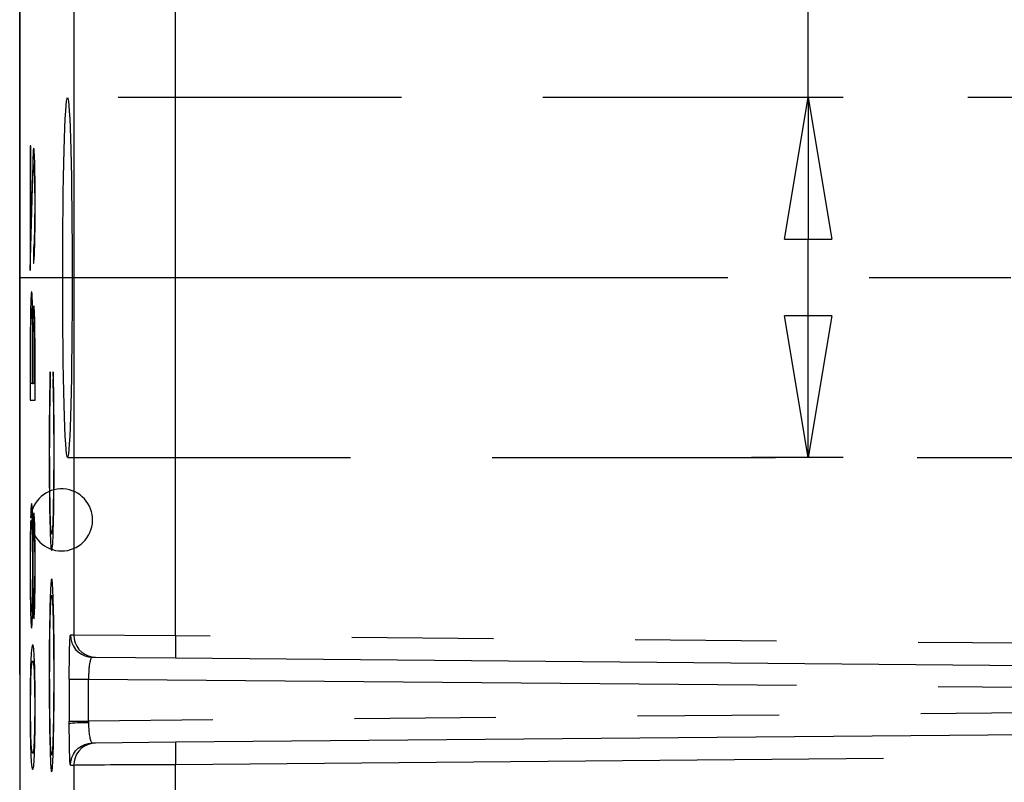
# Model space of a CAD drawing. Extents: x 2651 to 11825, y -3833 to 1075.
# Tile 439 of 656: x 4807 to 4825, y -3075 to -3062. Entities that reach past the tile are written whole.
import ezdxf

# ---------------------------------------------------------------- set-up
doc = ezdxf.new("R2010")
doc.units = 0
doc.header["$LTSCALE"] = 10
for name, pattern in [('CENTER', [2, 1.25, -0.25, 0.25, -0.25]), ('DASHED', [0.75, 0.5, -0.25]), ('PHANTOM', [2.5, 1.25, -0.25, 0.25, -0.25, 0.25, -0.25])]:
    doc.linetypes.add(name, pattern=pattern)
doc.layers.get('0').update_dxf_attribs({"linetype": 'CONTINUOUS'})
doc.layers.get('Defpoints').update_dxf_attribs({"linetype": 'CONTINUOUS'})
for name, color, linetype in [('108', 7, 'CONTINUOUS'), ('CEN', 1, 'CENTER'), ('DIM', 3, 'CONTINUOUS'), ('LAYER_108', 7, 'CONTINUOUS')]:
    doc.layers.add(name, color=color, linetype=linetype)
doc.styles.get("Standard").update_dxf_attribs({"font": 'romans.shx'})
doc.dimstyles.new('1-1', dxfattribs={"dimtxt": 2.5, "dimasz": 2.5, "dimexe": 1, "dimexo": 0.5, "dimtad": 0, "dimrnd": 1.38778e-17, "dimzin": 9, "dimdsep": 46, "dimtxsty": 'Standard', "dimblk": 'CLOSED', "dimcen": 0, "dimclrd": 3, "dimclre": 3, "dimclrt": 3, "dimazin": 2, "dimtfac": 0.75, "dimtofl": 0, "dimtmove": 0, "dimatfit": 3, "dimfxl": 0, "dimtolj": 1, "dimarcsym": 0})

# ---------------------------------------------------------------- blocks, each defined once
blk = doc.blocks.new('_Closed')
at = {"color": 0, "linetype": 'ByBlock', "lineweight": -2}
for p, q in [((-1, 0.1667), (0, 0)), ((-1, 0.1667), (-1, -0.1667)), ((0, 0), (-1, -0.1667)), ((0, 0), (-1, 0))]:
    blk.add_line(p, q, dxfattribs=at)
blk = doc.blocks.new('*D752')
at = {"layer": 'Defpoints', "color": 0}
for p in [(4822.256, -3063.183), (4821.135, -3069.533), (4822.256, -3069.533)]:
    blk.add_point(p, dxfattribs=at)
at = {"layer": 'DIM', "color": 3, "lineweight": -2}
for p, q in [((4821.135, -3063.183), (4821.135, -3048.724)), ((4821.756, -3063.183), (4820.135, -3063.183)), ((4821.135, -3067.033), (4821.135, -3065.683)), ((4821.756, -3069.533), (4820.135, -3069.533))]:
    blk.add_line(p, q, dxfattribs=at)
at = {"layer": 'DIM', "color": 3, "lineweight": -2, "xscale": 2.5, "yscale": 2.5, "zscale": 2.5}
for p, rotation in [((4821.135, -3063.183), 90), ((4821.135, -3069.533), 270)]:
    blk.add_blockref('_Closed', p, dxfattribs=dict(at, rotation=rotation))
at = {"layer": 'DIM', "color": 3, "insert": (4821.135, -3043.159), "char_height": 2.5, "attachment_point": 5, "rotation": 90}
blk.add_mtext('\\A1;%%c6.35', dxfattribs=at)

msp = doc.modelspace()

# ---------------------------------------------------------------- linework, layer by layer
at = {"layer": '108', "color": 6, "linetype": 'DASHED'}
for p, q in [((4836.454, -3063.183), (4808.058, -3063.183)), ((4808.058, -3069.533), (4836.454, -3069.533))]:
    msp.add_line(p, q, dxfattribs=at)
at = {"layer": 'CEN'}
msp.add_line((4807.215, -3066.358), (4876.454, -3066.358), dxfattribs=at)
at = {"layer": 'LAYER_108', "color": 0, "linetype": 'Continuous'}
for p, q in [((4807.215, -3055.01), (4807.215, -3098.381)), ((4807.41, -3064.036), (4807.401, -3064.036)), ((4807.401, -3064.036), (4807.401, -3066.236)), ((4807.41, -3065.543), (4807.41, -3064.036)), ((4807.444, -3064.355), (4807.432, -3064.732)), ((4807.432, -3064.732), (4807.41, -3065.543)), ((4807.401, -3066.236), (4807.436, -3064.98)), ((4807.41, -3065.543), (4807.42, -3065.543)), ((4807.46, -3065.821), (4807.46, -3066.112)), ((4807.446, -3067.145), (4807.441, -3066.85)), ((4807.447, -3067.233), (4807.446, -3067.145)), ((4807.448, -3067.133), (4807.447, -3067.233)), ((4807.41, -3067.815), (4807.412, -3067.216)), ((4807.437, -3067.161), (4807.438, -3067.236)), ((4807.438, -3067.236), (4807.44, -3067.43)), ((4807.44, -3067.43), (4807.441, -3068.036)), ((4807.401, -3067.644), (4807.401, -3068.52)), ((4807.41, -3068.229), (4807.41, -3067.815)), ((4807.477, -3067.835), (4807.477, -3068.229)), ((4807.486, -3068.52), (4807.486, -3067.888)), ((4807.758, -3068.276), (4807.753, -3068.021)), ((4807.806, -3068.021), (4807.801, -3068.276)), ((4807.441, -3068.036), (4807.441, -3068.229)), ((4807.45, -3068.229), (4807.45, -3068.034)), ((4807.441, -3068.229), (4807.41, -3068.229)), ((4807.441, -3068.229), (4807.45, -3068.229)), ((4807.477, -3068.229), (4807.45, -3068.229)), ((4807.477, -3068.229), (4807.486, -3068.229)), ((4807.401, -3068.52), (4807.486, -3068.52)), ((4807.408, -3070.592), (4807.441, -3070.592)), ((4807.446, -3070.828), (4807.439, -3070.526)), ((4807.451, -3070.806), (4807.448, -3070.973)), ((4807.75, -3070.766), (4807.755, -3070.916)), ((4807.407, -3071.448), (4807.411, -3070.955)), ((4807.436, -3070.816), (4807.44, -3070.976)), ((4807.44, -3070.976), (4807.443, -3071.429)), ((4807.448, -3070.973), (4807.446, -3070.828)), ((4807.399, -3071.41), (4807.399, -3071.451)), ((4807.41, -3071.917), (4807.407, -3071.448)), ((4807.443, -3071.429), (4807.44, -3071.905)), ((4807.44, -3071.905), (4807.436, -3072.085)), ((4807.446, -3072.065), (4807.448, -3071.908)), ((4807.448, -3071.908), (4807.452, -3072.113)), ((4807.439, -3072.375), (4807.446, -3072.065)), ((4808.495, -3073.058), (4808.555, -3073.059)), ((4808.555, -3073.059), (4809.967, -3073.071)), ((4807.443, -3073.128), (4807.476, -3073.128)), ((4809.967, -3073.071), (4835.579, -3073.295)), ((4807.399, -3073.915), (4807.399, -3073.955)), ((4835.579, -3074.338), (4809.967, -3074.561)), ((4808.555, -3074.574), (4808.495, -3074.574)), ((4809.967, -3074.561), (4808.555, -3074.574)), ((4807.443, -3074.748), (4807.477, -3074.748)), ((4807.754, -3074.794), (4807.755, -3074.817))]:
    msp.add_line(p, q, dxfattribs=at)
at = {"layer": 'LAYER_108', "color": 253, "linetype": 'PHANTOM'}
for p, q in [((4807.215, -3098.367), (4807.215, -3055.023)), ((4808.17, -3060.78), (4808.17, -3072.67)), ((4809.967, -3072.683), (4809.967, -3060.78)), ((4807.441, -3068.036), (4807.45, -3068.036)), ((4808.17, -3072.67), (4808.11, -3072.67)), ((4809.967, -3072.683), (4808.17, -3072.67)), ((4835.579, -3072.906), (4809.967, -3072.683)), ((4808.09, -3073.446), (4808.09, -3074.186)), ((4808.09, -3073.446), (4808.431, -3073.446)), ((4808.431, -3073.446), (4835.623, -3073.683)), ((4808.431, -3074.186), (4808.431, -3073.446)), ((4835.623, -3073.949), (4808.431, -3074.186)), ((4808.09, -3074.231), (4808.09, -3074.186)), ((4808.09, -3074.186), (4808.431, -3074.186)), ((4808.431, -3074.186), (4808.431, -3074.209)), ((4809.967, -3074.95), (4835.579, -3074.726)), ((4808.11, -3074.963), (4808.17, -3074.962)), ((4808.17, -3074.962), (4808.17, -3086.639)), ((4809.967, -3086.639), (4809.967, -3074.95))]:
    msp.add_line(p, q, dxfattribs=at)
at = {"layer": 'LAYER_108', "color": 0, "linetype": 'Continuous'}
for points in [[(4808.058, -3069.533, 0), (4808.05, -3069.518, 0), (4808.042, -3069.472, 0), (4808.034, -3069.396, 0), (4808.027, -3069.291, 0), (4808.019, -3069.158, 0), (4808.012, -3068.998, 0), (4808.006, -3068.813, 0), (4808, -3068.603, 0), (4807.994, -3068.373, 0), (4807.989, -3068.122, 0), (4807.985, -3067.855, 0), (4807.982, -3067.573, 0), (4807.979, -3067.28, 0), (4807.977, -3066.978, 0), (4807.976, -3066.669, 0), (4807.975, -3066.358, 0), (4807.976, -3066.047, 0), (4807.977, -3065.738, 0), (4807.979, -3065.436, 0), (4807.982, -3065.143, 0), (4807.985, -3064.861, 0), (4807.989, -3064.594, 0), (4807.994, -3064.343, 0), (4808, -3064.113, 0), (4808.006, -3063.903, 0), (4808.012, -3063.718, 0), (4808.019, -3063.558, 0), (4808.027, -3063.424, 0), (4808.034, -3063.32, 0), (4808.042, -3063.244, 0), (4808.05, -3063.198, 0), (4808.058, -3063.183, 0)], [(4808.058, -3063.183, 0), (4808.067, -3063.198, 0), (4808.075, -3063.244, 0), (4808.083, -3063.32, 0), (4808.09, -3063.424, 0), (4808.098, -3063.558, 0), (4808.105, -3063.718, 0), (4808.111, -3063.903, 0), (4808.117, -3064.113, 0), (4808.123, -3064.343, 0), (4808.128, -3064.594, 0), (4808.132, -3064.861, 0), (4808.135, -3065.143, 0), (4808.138, -3065.436, 0), (4808.14, -3065.738, 0), (4808.141, -3066.047, 0), (4808.142, -3066.358, 0)], [(4807.463, -3064.077, 0), (4807.46, -3064.083, 0), (4807.457, -3064.096, 0), (4807.455, -3064.112, 0), (4807.454, -3064.133, 0), (4807.452, -3064.158, 0), (4807.45, -3064.194, 0), (4807.448, -3064.235, 0), (4807.446, -3064.28, 0), (4807.444, -3064.355, 0), (4807.444, -3064.355, 0)], [(4807.488, -3065.055, 0), (4807.488, -3064.976, 0), (4807.487, -3064.896, 0), (4807.487, -3064.817, 0), (4807.487, -3064.74, 0), (4807.486, -3064.665, 0), (4807.485, -3064.596, 0), (4807.484, -3064.531, 0), (4807.483, -3064.468, 0), (4807.482, -3064.41, 0), (4807.481, -3064.356, 0), (4807.479, -3064.306, 0), (4807.478, -3064.26, 0), (4807.476, -3064.219, 0), (4807.474, -3064.185, 0), (4807.473, -3064.155, 0), (4807.471, -3064.13, 0), (4807.469, -3064.11, 0), (4807.468, -3064.094, 0), (4807.465, -3064.082, 0), (4807.463, -3064.077, 0)], [(4807.436, -3064.98, 0), (4807.442, -3064.75, 0), (4807.446, -3064.639, 0), (4807.449, -3064.536, 0), (4807.451, -3064.498, 0), (4807.452, -3064.463, 0), (4807.454, -3064.433, 0), (4807.456, -3064.407, 0), (4807.457, -3064.388, 0), (4807.459, -3064.377, 0), (4807.46, -3064.371, 0), (4807.462, -3064.368, 0)], [(4807.462, -3064.368, 0), (4807.463, -3064.371, 0), (4807.465, -3064.377, 0), (4807.466, -3064.388, 0), (4807.468, -3064.404, 0), (4807.469, -3064.421, 0), (4807.47, -3064.441, 0), (4807.471, -3064.463, 0), (4807.472, -3064.488, 0), (4807.472, -3064.515, 0), (4807.473, -3064.551, 0), (4807.474, -3064.589, 0), (4807.475, -3064.629, 0), (4807.476, -3064.672, 0), (4807.477, -3064.714, 0), (4807.477, -3064.758, 0), (4807.478, -3064.804, 0), (4807.478, -3064.85, 0), (4807.479, -3064.898, 0), (4807.479, -3064.955, 0), (4807.479, -3065.013, 0), (4807.479, -3065.07, 0)], [(4807.46, -3066.112, 0), (4807.462, -3066.104, 0), (4807.465, -3066.091, 0), (4807.467, -3066.071, 0), (4807.47, -3066.042, 0), (4807.472, -3066.008, 0), (4807.474, -3065.967, 0), (4807.476, -3065.919, 0), (4807.478, -3065.865, 0), (4807.48, -3065.805, 0), (4807.481, -3065.74, 0), (4807.483, -3065.669, 0), (4807.484, -3065.595, 0), (4807.485, -3065.532, 0), (4807.486, -3065.467, 0), (4807.486, -3065.399, 0), (4807.487, -3065.331, 0), (4807.487, -3065.261, 0), (4807.488, -3065.159, 0), (4807.488, -3065.055, 0)], [(4807.479, -3065.07, 0), (4807.479, -3065.135, 0), (4807.479, -3065.2, 0), (4807.478, -3065.264, 0), (4807.478, -3065.327, 0), (4807.477, -3065.387, 0), (4807.477, -3065.439, 0), (4807.476, -3065.489, 0), (4807.475, -3065.536, 0), (4807.474, -3065.58, 0), (4807.473, -3065.621, 0), (4807.472, -3065.658, 0), (4807.471, -3065.691, 0), (4807.469, -3065.72, 0), (4807.468, -3065.751, 0), (4807.466, -3065.776, 0), (4807.464, -3065.795, 0), (4807.462, -3065.809, 0), (4807.46, -3065.821, 0)], [(4808.142, -3066.358, 0), (4808.141, -3066.669, 0), (4808.14, -3066.978, 0), (4808.138, -3067.28, 0), (4808.135, -3067.573, 0), (4808.132, -3067.855, 0), (4808.128, -3068.122, 0), (4808.123, -3068.373, 0), (4808.117, -3068.603, 0), (4808.111, -3068.813, 0), (4808.105, -3068.998, 0), (4808.098, -3069.158, 0), (4808.09, -3069.291, 0), (4808.083, -3069.396, 0), (4808.075, -3069.472, 0), (4808.067, -3069.518, 0), (4808.058, -3069.533, 0)], [(4807.425, -3066.61, 0), (4807.423, -3066.614, 0), (4807.421, -3066.624, 0), (4807.419, -3066.64, 0), (4807.417, -3066.663, 0), (4807.415, -3066.687, 0), (4807.414, -3066.716, 0), (4807.412, -3066.749, 0), (4807.411, -3066.786, 0), (4807.41, -3066.826, 0), (4807.408, -3066.876, 0), (4807.408, -3066.879, 0)], [(4807.441, -3066.85, 0), (4807.439, -3066.804, 0), (4807.438, -3066.763, 0), (4807.437, -3066.727, 0), (4807.435, -3066.696, 0), (4807.433, -3066.67, 0), (4807.432, -3066.648, 0), (4807.43, -3066.631, 0), (4807.428, -3066.619, 0), (4807.427, -3066.613, 0), (4807.425, -3066.61, 0)], [(4807.408, -3066.879, 0), (4807.407, -3066.93, 0), (4807.406, -3066.988, 0), (4807.405, -3067.049, 0), (4807.404, -3067.117, 0), (4807.403, -3067.189, 0), (4807.402, -3067.263, 0), (4807.402, -3067.338, 0), (4807.401, -3067.439, 0), (4807.401, -3067.541, 0), (4807.401, -3067.644, 0)], [(4807.412, -3067.216, 0), (4807.412, -3067.192, 0), (4807.413, -3067.149, 0), (4807.414, -3067.108, 0), (4807.415, -3067.071, 0), (4807.416, -3067.036, 0), (4807.417, -3067.005, 0), (4807.418, -3066.976, 0), (4807.419, -3066.952, 0), (4807.42, -3066.936, 0), (4807.421, -3066.923, 0), (4807.422, -3066.913, 0), (4807.423, -3066.906, 0), (4807.424, -3066.902, 0), (4807.425, -3066.9, 0)], [(4807.425, -3066.9, 0), (4807.426, -3066.903, 0), (4807.427, -3066.908, 0), (4807.428, -3066.917, 0), (4807.43, -3066.929, 0), (4807.43, -3066.942, 0), (4807.431, -3066.958, 0), (4807.432, -3066.976, 0), (4807.433, -3066.996, 0), (4807.434, -3067.018, 0), (4807.435, -3067.053, 0), (4807.436, -3067.091, 0), (4807.437, -3067.132, 0), (4807.437, -3067.161, 0)], [(4807.465, -3066.859, 0), (4807.462, -3066.863, 0), (4807.46, -3066.873, 0), (4807.459, -3066.885, 0), (4807.457, -3066.901, 0), (4807.456, -3066.92, 0), (4807.455, -3066.945, 0), (4807.453, -3066.974, 0), (4807.452, -3067.008, 0), (4807.451, -3067.047, 0), (4807.45, -3067.074, 0), (4807.449, -3067.103, 0), (4807.448, -3067.133, 0), (4807.448, -3067.133, 0)], [(4807.486, -3067.888, 0), (4807.486, -3067.745, 0), (4807.485, -3067.603, 0), (4807.485, -3067.462, 0), (4807.484, -3067.401, 0), (4807.484, -3067.34, 0), (4807.483, -3067.281, 0), (4807.482, -3067.225, 0), (4807.481, -3067.182, 0), (4807.481, -3067.14, 0), (4807.48, -3067.101, 0), (4807.479, -3067.065, 0), (4807.478, -3067.032, 0), (4807.476, -3066.996, 0), (4807.475, -3066.964, 0), (4807.474, -3066.936, 0), (4807.472, -3066.913, 0), (4807.471, -3066.892, 0), (4807.469, -3066.876, 0), (4807.467, -3066.866, 0), (4807.466, -3066.86, 0), (4807.465, -3066.859, 0)], [(4807.45, -3068.034, 0), (4807.45, -3067.869, 0), (4807.45, -3067.706, 0), (4807.45, -3067.644, 0), (4807.451, -3067.582, 0), (4807.451, -3067.521, 0), (4807.452, -3067.463, 0), (4807.452, -3067.421, 0), (4807.453, -3067.381, 0), (4807.454, -3067.344, 0), (4807.455, -3067.309, 0), (4807.455, -3067.283, 0), (4807.456, -3067.259, 0), (4807.457, -3067.236, 0), (4807.458, -3067.216, 0), (4807.459, -3067.199, 0), (4807.46, -3067.185, 0), (4807.46, -3067.173, 0), (4807.461, -3067.163, 0), (4807.462, -3067.156, 0), (4807.463, -3067.152, 0), (4807.464, -3067.15, 0)], [(4807.464, -3067.15, 0), (4807.465, -3067.152, 0), (4807.466, -3067.156, 0), (4807.467, -3067.162, 0), (4807.468, -3067.172, 0), (4807.469, -3067.185, 0), (4807.47, -3067.196, 0), (4807.471, -3067.209, 0), (4807.471, -3067.223, 0), (4807.472, -3067.239, 0), (4807.472, -3067.257, 0), (4807.473, -3067.28, 0), (4807.473, -3067.305, 0), (4807.474, -3067.332, 0), (4807.474, -3067.36, 0), (4807.475, -3067.405, 0), (4807.476, -3067.451, 0), (4807.476, -3067.499, 0), (4807.476, -3067.548, 0), (4807.477, -3067.643, 0), (4807.477, -3067.738, 0), (4807.477, -3067.835, 0)], [(4807.753, -3068.021, 0), (4807.75, -3068.102, 0), (4807.747, -3068.189, 0), (4807.745, -3068.285, 0), (4807.743, -3068.388, 0), (4807.742, -3068.47, 0), (4807.74, -3068.555, 0), (4807.739, -3068.643, 0), (4807.738, -3068.736, 0), (4807.737, -3068.832, 0), (4807.736, -3068.93, 0), (4807.736, -3069.052, 0), (4807.735, -3069.176, 0), (4807.735, -3069.303, 0), (4807.735, -3069.43, 0)], [(4807.824, -3069.434, 0), (4807.824, -3069.255, 0), (4807.823, -3069.076, 0), (4807.822, -3068.955, 0), (4807.821, -3068.835, 0), (4807.82, -3068.719, 0), (4807.819, -3068.598, 0), (4807.817, -3068.481, 0), (4807.816, -3068.405, 0), (4807.815, -3068.331, 0), (4807.813, -3068.261, 0), (4807.811, -3068.196, 0), (4807.81, -3068.134, 0), (4807.808, -3068.076, 0), (4807.806, -3068.021, 0)], [(4807.743, -3069.432, 0), (4807.744, -3069.307, 0), (4807.744, -3069.182, 0), (4807.744, -3069.097, 0), (4807.745, -3069.014, 0), (4807.746, -3068.932, 0), (4807.746, -3068.845, 0), (4807.747, -3068.76, 0), (4807.749, -3068.678, 0), (4807.75, -3068.596, 0), (4807.751, -3068.518, 0), (4807.753, -3068.443, 0), (4807.755, -3068.357, 0), (4807.758, -3068.276, 0)], [(4807.801, -3068.276, 0), (4807.803, -3068.349, 0), (4807.805, -3068.428, 0), (4807.807, -3068.515, 0), (4807.809, -3068.608, 0), (4807.81, -3068.68, 0), (4807.811, -3068.756, 0), (4807.812, -3068.833, 0), (4807.813, -3068.915, 0), (4807.814, -3068.999, 0), (4807.814, -3069.084, 0), (4807.815, -3069.175, 0), (4807.815, -3069.266, 0), (4807.815, -3069.453, 0)], [(4807.735, -3069.43, 0), (4807.735, -3069.608, 0), (4807.735, -3069.784, 0), (4807.736, -3069.903, 0), (4807.737, -3070.021, 0), (4807.738, -3070.137, 0), (4807.739, -3070.255, 0), (4807.741, -3070.368, 0), (4807.743, -3070.479, 0), (4807.745, -3070.584, 0), (4807.747, -3070.678, 0), (4807.75, -3070.766, 0)], [(4807.779, -3070.886, 0), (4807.776, -3070.879, 0), (4807.773, -3070.864, 0), (4807.769, -3070.837, 0), (4807.766, -3070.798, 0), (4807.764, -3070.758, 0), (4807.761, -3070.71, 0), (4807.759, -3070.656, 0), (4807.757, -3070.596, 0), (4807.755, -3070.531, 0), (4807.753, -3070.453, 0), (4807.751, -3070.37, 0), (4807.75, -3070.282, 0), (4807.748, -3070.189, 0), (4807.747, -3070.083, 0), (4807.746, -3069.972, 0), (4807.745, -3069.859, 0), (4807.744, -3069.743, 0), (4807.744, -3069.588, 0), (4807.743, -3069.432, 0)], [(4807.815, -3069.453, 0), (4807.815, -3069.57, 0), (4807.815, -3069.688, 0), (4807.814, -3069.804, 0), (4807.813, -3069.918, 0), (4807.812, -3070.021, 0), (4807.811, -3070.121, 0), (4807.81, -3070.217, 0), (4807.808, -3070.31, 0), (4807.807, -3070.397, 0), (4807.805, -3070.472, 0), (4807.803, -3070.542, 0), (4807.801, -3070.606, 0), (4807.799, -3070.665, 0), (4807.797, -3070.717, 0), (4807.795, -3070.758, 0), (4807.793, -3070.794, 0), (4807.79, -3070.824, 0), (4807.788, -3070.848, 0), (4807.786, -3070.866, 0), (4807.782, -3070.881, 0), (4807.779, -3070.886, 0)], [(4807.78, -3071.177, 0), (4807.783, -3071.17, 0), (4807.787, -3071.156, 0), (4807.79, -3071.133, 0), (4807.793, -3071.1, 0), (4807.797, -3071.056, 0), (4807.8, -3071.004, 0), (4807.803, -3070.944, 0), (4807.805, -3070.875, 0), (4807.808, -3070.798, 0), (4807.81, -3070.715, 0), (4807.813, -3070.616, 0), (4807.815, -3070.511, 0), (4807.817, -3070.399, 0), (4807.819, -3070.281, 0), (4807.82, -3070.151, 0), (4807.822, -3070.016, 0), (4807.823, -3069.877, 0), (4807.823, -3069.736, 0), (4807.824, -3069.586, 0), (4807.824, -3069.434, 0)], [(4807.423, -3070.35, 0), (4807.421, -3070.362, 0), (4807.419, -3070.379, 0), (4807.417, -3070.402, 0), (4807.414, -3070.433, 0), (4807.412, -3070.472, 0), (4807.411, -3070.498, 0), (4807.41, -3070.527, 0), (4807.408, -3070.592, 0)], [(4807.426, -3070.346, 0), (4807.423, -3070.351, 0), (4807.423, -3070.35, 0)], [(4807.439, -3070.526, 0), (4807.438, -3070.485, 0), (4807.436, -3070.45, 0), (4807.435, -3070.419, 0), (4807.433, -3070.394, 0), (4807.431, -3070.374, 0), (4807.429, -3070.358, 0), (4807.427, -3070.35, 0), (4807.426, -3070.346, 0)], [(4807.466, -3070.513, 0), (4807.464, -3070.517, 0), (4807.462, -3070.524, 0), (4807.461, -3070.537, 0), (4807.459, -3070.557, 0), (4807.458, -3070.577, 0), (4807.457, -3070.601, 0), (4807.456, -3070.628, 0), (4807.455, -3070.659, 0), (4807.454, -3070.692, 0), (4807.452, -3070.747, 0), (4807.451, -3070.807, 0), (4807.451, -3070.806, 0)], [(4807.488, -3071.432, 0), (4807.488, -3071.342, 0), (4807.487, -3071.253, 0), (4807.487, -3071.166, 0), (4807.486, -3071.081, 0), (4807.485, -3071.014, 0), (4807.484, -3070.949, 0), (4807.483, -3070.886, 0), (4807.482, -3070.828, 0), (4807.481, -3070.773, 0), (4807.48, -3070.729, 0), (4807.479, -3070.689, 0), (4807.477, -3070.652, 0), (4807.476, -3070.619, 0), (4807.474, -3070.589, 0), (4807.473, -3070.566, 0), (4807.472, -3070.547, 0), (4807.47, -3070.531, 0), (4807.469, -3070.521, 0), (4807.467, -3070.515, 0), (4807.466, -3070.513, 0)], [(4807.406, -3070.65, 0), (4807.405, -3070.714, 0), (4807.404, -3070.76, 0), (4807.403, -3070.809, 0), (4807.402, -3070.86, 0), (4807.401, -3070.937, 0), (4807.4, -3071.018, 0), (4807.4, -3071.103, 0), (4807.399, -3071.189, 0), (4807.399, -3071.32, 0), (4807.399, -3071.41, 0)], [(4807.411, -3070.955, 0), (4807.411, -3070.946, 0), (4807.412, -3070.906, 0), (4807.412, -3070.869, 0), (4807.414, -3070.825, 0), (4807.415, -3070.784, 0), (4807.416, -3070.747, 0), (4807.417, -3070.715, 0), (4807.419, -3070.692, 0), (4807.42, -3070.673, 0), (4807.421, -3070.658, 0), (4807.422, -3070.647, 0), (4807.424, -3070.64, 0), (4807.425, -3070.637, 0)], [(4807.425, -3070.637, 0), (4807.427, -3070.641, 0), (4807.428, -3070.647, 0), (4807.429, -3070.658, 0), (4807.431, -3070.674, 0), (4807.432, -3070.695, 0), (4807.433, -3070.72, 0), (4807.434, -3070.749, 0), (4807.435, -3070.781, 0), (4807.436, -3070.816, 0)], [(4807.452, -3071.436, 0), (4807.452, -3071.37, 0), (4807.452, -3071.305, 0), (4807.453, -3071.24, 0), (4807.453, -3071.178, 0), (4807.454, -3071.129, 0), (4807.454, -3071.083, 0), (4807.455, -3071.038, 0), (4807.456, -3070.996, 0), (4807.457, -3070.965, 0), (4807.458, -3070.936, 0), (4807.458, -3070.909, 0), (4807.459, -3070.885, 0), (4807.46, -3070.863, 0), (4807.461, -3070.846, 0), (4807.462, -3070.83, 0), (4807.463, -3070.818, 0), (4807.464, -3070.81, 0), (4807.465, -3070.805, 0), (4807.466, -3070.803, 0)], [(4807.466, -3070.803, 0), (4807.467, -3070.806, 0), (4807.468, -3070.811, 0), (4807.469, -3070.819, 0), (4807.47, -3070.83, 0), (4807.471, -3070.845, 0), (4807.472, -3070.863, 0), (4807.472, -3070.883, 0), (4807.473, -3070.905, 0), (4807.474, -3070.938, 0), (4807.475, -3070.974, 0), (4807.476, -3071.012, 0), (4807.477, -3071.054, 0), (4807.477, -3071.096, 0), (4807.478, -3071.141, 0), (4807.478, -3071.187, 0), (4807.479, -3071.234, 0), (4807.479, -3071.305, 0), (4807.479, -3071.376, 0), (4807.479, -3071.448, 0)], [(4807.755, -3070.916, 0), (4807.756, -3070.944, 0), (4807.758, -3070.994, 0), (4807.761, -3071.038, 0), (4807.764, -3071.076, 0), (4807.765, -3071.1, 0), (4807.767, -3071.121, 0), (4807.771, -3071.152, 0), (4807.776, -3071.17, 0), (4807.78, -3071.177, 0)], [(4807.399, -3071.451, 0), (4807.399, -3071.558, 0), (4807.399, -3071.665, 0), (4807.399, -3071.771, 0), (4807.4, -3071.874, 0), (4807.401, -3071.947, 0), (4807.402, -3072.018, 0), (4807.403, -3072.085, 0), (4807.404, -3072.149, 0), (4807.405, -3072.208, 0), (4807.407, -3072.263, 0), (4807.407, -3072.263, 0)], [(4807.466, -3072.09, 0), (4807.465, -3072.088, 0), (4807.464, -3072.083, 0), (4807.463, -3072.075, 0), (4807.462, -3072.064, 0), (4807.461, -3072.049, 0), (4807.46, -3072.031, 0), (4807.46, -3072.011, 0), (4807.459, -3071.989, 0), (4807.458, -3071.95, 0), (4807.457, -3071.907, 0), (4807.456, -3071.86, 0), (4807.455, -3071.811, 0), (4807.454, -3071.76, 0), (4807.453, -3071.706, 0), (4807.453, -3071.65, 0), (4807.452, -3071.593, 0), (4807.452, -3071.542, 0), (4807.452, -3071.489, 0), (4807.452, -3071.436, 0)], [(4807.466, -3072.381, 0), (4807.468, -3072.376, 0), (4807.47, -3072.366, 0), (4807.471, -3072.35, 0), (4807.473, -3072.328, 0), (4807.475, -3072.301, 0), (4807.476, -3072.268, 0), (4807.478, -3072.231, 0), (4807.479, -3072.19, 0), (4807.48, -3072.14, 0), (4807.482, -3072.086, 0), (4807.483, -3072.027, 0), (4807.484, -3071.966, 0), (4807.485, -3071.901, 0), (4807.486, -3071.834, 0), (4807.486, -3071.765, 0), (4807.487, -3071.694, 0), (4807.487, -3071.608, 0), (4807.488, -3071.52, 0), (4807.488, -3071.432, 0)], [(4807.479, -3071.448, 0), (4807.479, -3071.518, 0), (4807.479, -3071.588, 0), (4807.478, -3071.657, 0), (4807.478, -3071.723, 0), (4807.477, -3071.773, 0), (4807.477, -3071.822, 0), (4807.476, -3071.868, 0), (4807.475, -3071.911, 0), (4807.474, -3071.943, 0), (4807.474, -3071.973, 0), (4807.473, -3072, 0), (4807.472, -3072.025, 0), (4807.471, -3072.042, 0), (4807.47, -3072.057, 0), (4807.469, -3072.07, 0), (4807.468, -3072.079, 0), (4807.468, -3072.085, 0), (4807.467, -3072.089, 0), (4807.466, -3072.09, 0)], [(4807.779, -3071.675, 0), (4807.776, -3071.682, 0), (4807.772, -3071.696, 0), (4807.769, -3071.719, 0), (4807.766, -3071.751, 0), (4807.762, -3071.795, 0), (4807.759, -3071.846, 0), (4807.756, -3071.908, 0), (4807.754, -3071.977, 0), (4807.754, -3071.977, 0)], [(4807.824, -3073.398, 0), (4807.824, -3073.257, 0), (4807.823, -3073.117, 0), (4807.823, -3072.977, 0), (4807.822, -3072.841, 0), (4807.821, -3072.708, 0), (4807.819, -3072.589, 0), (4807.817, -3072.474, 0), (4807.815, -3072.365, 0), (4807.813, -3072.262, 0), (4807.811, -3072.165, 0), (4807.808, -3072.07, 0), (4807.805, -3071.984, 0), (4807.802, -3071.906, 0), (4807.799, -3071.839, 0), (4807.796, -3071.783, 0), (4807.792, -3071.739, 0), (4807.788, -3071.707, 0), (4807.785, -3071.686, 0), (4807.779, -3071.675, 0)], [(4807.425, -3072.256, 0), (4807.423, -3072.252, 0), (4807.422, -3072.245, 0), (4807.42, -3072.232, 0), (4807.419, -3072.215, 0), (4807.418, -3072.197, 0), (4807.417, -3072.176, 0), (4807.416, -3072.153, 0), (4807.415, -3072.127, 0), (4807.414, -3072.099, 0), (4807.413, -3072.062, 0), (4807.412, -3072.021, 0), (4807.411, -3071.978, 0), (4807.41, -3071.933, 0), (4807.41, -3071.917, 0)], [(4807.754, -3071.977, 0), (4807.751, -3072.055, 0), (4807.749, -3072.139, 0), (4807.746, -3072.239, 0), (4807.744, -3072.347, 0), (4807.741, -3072.462, 0), (4807.74, -3072.583, 0), (4807.738, -3072.688, 0), (4807.737, -3072.796, 0), (4807.736, -3072.908, 0), (4807.736, -3073.021, 0), (4807.735, -3073.136, 0), (4807.735, -3073.254, 0), (4807.735, -3073.372, 0)], [(4807.743, -3073.384, 0), (4807.744, -3073.257, 0), (4807.744, -3073.13, 0), (4807.745, -3073.005, 0), (4807.746, -3072.883, 0), (4807.747, -3072.782, 0), (4807.748, -3072.683, 0), (4807.749, -3072.589, 0), (4807.751, -3072.499, 0), (4807.753, -3072.415, 0), (4807.754, -3072.346, 0), (4807.756, -3072.282, 0), (4807.758, -3072.223, 0), (4807.76, -3072.169, 0), (4807.762, -3072.122, 0), (4807.765, -3072.074, 0), (4807.768, -3072.035, 0), (4807.771, -3072.005, 0), (4807.773, -3071.983, 0), (4807.776, -3071.97, 0), (4807.779, -3071.966, 0)], [(4807.779, -3071.966, 0), (4807.782, -3071.971, 0), (4807.786, -3071.985, 0), (4807.789, -3072.009, 0), (4807.792, -3072.044, 0), (4807.794, -3072.08, 0), (4807.796, -3072.122, 0), (4807.798, -3072.171, 0), (4807.8, -3072.226, 0), (4807.802, -3072.286, 0), (4807.804, -3072.36, 0), (4807.806, -3072.441, 0), (4807.808, -3072.527, 0), (4807.81, -3072.618, 0), (4807.811, -3072.72, 0), (4807.812, -3072.826, 0), (4807.813, -3072.936, 0), (4807.814, -3073.048, 0), (4807.815, -3073.159, 0), (4807.815, -3073.271, 0), (4807.815, -3073.384, 0)], [(4807.436, -3072.085, 0), (4807.435, -3072.11, 0), (4807.434, -3072.151, 0), (4807.433, -3072.178, 0), (4807.431, -3072.202, 0), (4807.43, -3072.221, 0), (4807.429, -3072.237, 0), (4807.427, -3072.247, 0), (4807.426, -3072.253, 0), (4807.425, -3072.256, 0)], [(4807.452, -3072.113, 0), (4807.452, -3072.125, 0), (4807.453, -3072.174, 0), (4807.454, -3072.219, 0), (4807.456, -3072.255, 0), (4807.457, -3072.287, 0), (4807.458, -3072.306, 0), (4807.459, -3072.324, 0), (4807.46, -3072.339, 0), (4807.461, -3072.357, 0), (4807.463, -3072.371, 0), (4807.464, -3072.378, 0), (4807.466, -3072.381, 0)], [(4807.407, -3072.263, 0), (4807.408, -3072.314, 0), (4807.41, -3072.361, 0), (4807.412, -3072.406, 0), (4807.414, -3072.446, 0), (4807.416, -3072.481, 0), (4807.418, -3072.508, 0), (4807.42, -3072.529, 0), (4807.422, -3072.541, 0), (4807.425, -3072.547, 0)], [(4807.425, -3072.547, 0), (4807.427, -3072.543, 0), (4807.429, -3072.533, 0), (4807.431, -3072.518, 0), (4807.433, -3072.494, 0), (4807.434, -3072.47, 0), (4807.436, -3072.442, 0), (4807.437, -3072.41, 0), (4807.439, -3072.375, 0), (4807.439, -3072.375, 0)], [(4807.443, -3072.838, 0), (4807.438, -3072.844, 0), (4807.432, -3072.86, 0), (4807.426, -3072.89, 0), (4807.421, -3072.94, 0), (4807.418, -3072.977, 0), (4807.415, -3073.023, 0), (4807.413, -3073.078, 0), (4807.41, -3073.141, 0), (4807.408, -3073.194, 0), (4807.406, -3073.253, 0)], [(4807.488, -3073.955, 0), (4807.488, -3073.871, 0), (4807.487, -3073.786, 0), (4807.487, -3073.703, 0), (4807.486, -3073.622, 0), (4807.486, -3073.559, 0), (4807.485, -3073.498, 0), (4807.484, -3073.439, 0), (4807.483, -3073.382, 0), (4807.482, -3073.328, 0), (4807.48, -3073.269, 0), (4807.479, -3073.213, 0), (4807.477, -3073.163, 0), (4807.475, -3073.117, 0), (4807.473, -3073.053, 0), (4807.47, -3072.998, 0), (4807.466, -3072.953, 0), (4807.463, -3072.918, 0), (4807.457, -3072.869, 0), (4807.45, -3072.846, 0), (4807.443, -3072.838, 0)], [(4807.422, -3073.251, 0), (4807.424, -3073.219, 0), (4807.427, -3073.192, 0), (4807.43, -3073.171, 0), (4807.432, -3073.155, 0), (4807.438, -3073.135, 0), (4807.443, -3073.128, 0)], [(4807.443, -3073.128, 0), (4807.45, -3073.138, 0), (4807.457, -3073.17, 0), (4807.46, -3073.192, 0), (4807.462, -3073.22, 0), (4807.465, -3073.255, 0), (4807.468, -3073.299, 0), (4807.47, -3073.351, 0), (4807.471, -3073.387, 0), (4807.473, -3073.427, 0), (4807.474, -3073.471, 0), (4807.475, -3073.519, 0), (4807.476, -3073.571, 0), (4807.477, -3073.625, 0), (4807.478, -3073.683, 0), (4807.478, -3073.742, 0), (4807.479, -3073.792, 0), (4807.479, -3073.843, 0), (4807.479, -3073.894, 0), (4807.479, -3073.946, 0)], [(4807.406, -3073.253, 0), (4807.406, -3073.253, 0), (4807.405, -3073.318, 0), (4807.403, -3073.387, 0), (4807.402, -3073.446, 0), (4807.401, -3073.508, 0), (4807.401, -3073.573, 0), (4807.4, -3073.639, 0), (4807.399, -3073.707, 0), (4807.399, -3073.789, 0), (4807.399, -3073.872, 0), (4807.399, -3073.915, 0)], [(4807.407, -3073.946, 0), (4807.407, -3073.884, 0), (4807.408, -3073.822, 0), (4807.408, -3073.762, 0), (4807.409, -3073.703, 0), (4807.409, -3073.647, 0), (4807.41, -3073.592, 0), (4807.411, -3073.54, 0), (4807.412, -3073.492, 0), (4807.413, -3073.448, 0), (4807.414, -3073.407, 0), (4807.416, -3073.371, 0), (4807.417, -3073.338, 0), (4807.419, -3073.305, 0), (4807.42, -3073.276, 0), (4807.422, -3073.251, 0)], [(4807.735, -3073.372, 0), (4807.735, -3073.506, 0), (4807.735, -3073.641, 0), (4807.736, -3073.774, 0), (4807.737, -3073.904, 0), (4807.738, -3074.031, 0), (4807.739, -3074.146, 0), (4807.741, -3074.258, 0), (4807.743, -3074.364, 0), (4807.745, -3074.466, 0), (4807.747, -3074.56, 0), (4807.75, -3074.658, 0), (4807.753, -3074.748, 0), (4807.754, -3074.794, 0)], [(4807.779, -3074.789, 0), (4807.776, -3074.784, 0), (4807.774, -3074.773, 0), (4807.771, -3074.755, 0), (4807.768, -3074.73, 0), (4807.766, -3074.697, 0), (4807.764, -3074.657, 0), (4807.761, -3074.61, 0), (4807.759, -3074.558, 0), (4807.757, -3074.499, 0), (4807.755, -3074.435, 0), (4807.753, -3074.357, 0), (4807.751, -3074.274, 0), (4807.75, -3074.185, 0), (4807.748, -3074.092, 0), (4807.747, -3074.004, 0), (4807.746, -3073.913, 0), (4807.745, -3073.818, 0), (4807.744, -3073.722, 0), (4807.744, -3073.625, 0), (4807.744, -3073.505, 0), (4807.743, -3073.384, 0)], [(4807.815, -3073.384, 0), (4807.815, -3073.502, 0), (4807.815, -3073.62, 0), (4807.814, -3073.736, 0), (4807.813, -3073.849, 0), (4807.812, -3073.964, 0), (4807.81, -3074.075, 0), (4807.809, -3074.181, 0), (4807.807, -3074.281, 0), (4807.805, -3074.357, 0), (4807.803, -3074.428, 0), (4807.801, -3074.493, 0), (4807.799, -3074.553, 0), (4807.797, -3074.606, 0), (4807.794, -3074.659, 0), (4807.792, -3074.704, 0), (4807.789, -3074.739, 0), (4807.786, -3074.765, 0), (4807.782, -3074.783, 0), (4807.779, -3074.789, 0)], [(4807.779, -3075.08, 0), (4807.783, -3075.072, 0), (4807.787, -3075.051, 0), (4807.791, -3075.018, 0), (4807.795, -3074.971, 0), (4807.798, -3074.924, 0), (4807.801, -3074.868, 0), (4807.804, -3074.804, 0), (4807.807, -3074.732, 0), (4807.809, -3074.652, 0), (4807.812, -3074.553, 0), (4807.814, -3074.445, 0), (4807.817, -3074.329, 0), (4807.818, -3074.207, 0), (4807.82, -3074.081, 0), (4807.821, -3073.95, 0), (4807.823, -3073.815, 0), (4807.823, -3073.677, 0), (4807.824, -3073.538, 0), (4807.824, -3073.398, 0)], [(4807.399, -3073.955, 0), (4807.399, -3074.037, 0), (4807.399, -3074.118, 0), (4807.399, -3074.198, 0), (4807.4, -3074.275, 0), (4807.401, -3074.336, 0), (4807.401, -3074.396, 0), (4807.402, -3074.453, 0), (4807.403, -3074.507, 0), (4807.404, -3074.559, 0), (4807.406, -3074.617, 0), (4807.407, -3074.67, 0), (4807.409, -3074.72, 0), (4807.41, -3074.765, 0), (4807.413, -3074.824, 0), (4807.416, -3074.875, 0), (4807.419, -3074.918, 0), (4807.421, -3074.952, 0), (4807.429, -3075.006, 0), (4807.436, -3075.031, 0), (4807.443, -3075.038, 0)], [(4807.443, -3074.748, 0), (4807.436, -3074.74, 0), (4807.428, -3074.709, 0), (4807.426, -3074.69, 0), (4807.423, -3074.666, 0), (4807.421, -3074.636, 0), (4807.419, -3074.598, 0), (4807.417, -3074.566, 0), (4807.416, -3074.529, 0), (4807.414, -3074.487, 0), (4807.413, -3074.441, 0), (4807.412, -3074.401, 0), (4807.411, -3074.357, 0), (4807.41, -3074.311, 0), (4807.41, -3074.263, 0), (4807.409, -3074.213, 0), (4807.408, -3074.162, 0), (4807.408, -3074.109, 0), (4807.408, -3074.055, 0), (4807.407, -3074.001, 0), (4807.407, -3073.946, 0)], [(4807.479, -3073.946, 0), (4807.479, -3074.007, 0), (4807.479, -3074.069, 0), (4807.478, -3074.129, 0), (4807.478, -3074.187, 0), (4807.477, -3074.243, 0), (4807.476, -3074.297, 0), (4807.476, -3074.349, 0), (4807.475, -3074.398, 0), (4807.473, -3074.445, 0), (4807.472, -3074.489, 0), (4807.471, -3074.528, 0), (4807.469, -3074.563, 0), (4807.467, -3074.605, 0), (4807.465, -3074.64, 0), (4807.463, -3074.669, 0), (4807.46, -3074.691, 0), (4807.455, -3074.727, 0), (4807.449, -3074.743, 0), (4807.443, -3074.748, 0)], [(4807.443, -3075.038, 0), (4807.451, -3075.03, 0), (4807.458, -3075.004, 0), (4807.462, -3074.981, 0), (4807.465, -3074.949, 0), (4807.469, -3074.905, 0), (4807.472, -3074.849, 0), (4807.474, -3074.806, 0), (4807.476, -3074.758, 0), (4807.478, -3074.704, 0), (4807.48, -3074.644, 0), (4807.481, -3074.591, 0), (4807.483, -3074.534, 0), (4807.484, -3074.474, 0), (4807.485, -3074.411, 0), (4807.486, -3074.345, 0), (4807.486, -3074.285, 0), (4807.487, -3074.223, 0), (4807.487, -3074.159, 0), (4807.488, -3074.095, 0), (4807.488, -3074.03, 0), (4807.488, -3073.955, 0)], [(4807.755, -3074.817, 0), (4807.756, -3074.829, 0), (4807.759, -3074.899, 0), (4807.761, -3074.948, 0), (4807.764, -3074.99, 0), (4807.767, -3075.023, 0), (4807.77, -3075.049, 0), (4807.773, -3075.067, 0), (4807.776, -3075.076, 0), (4807.779, -3075.08, 0)]]:
    msp.add_polyline3d(points, dxfattribs=at)
at = {"layer": 'LAYER_108', "color": 253, "linetype": 'PHANTOM'}
for points in [[(4808.09, -3073.446, 0), (4808.09, -3073.396, 0), (4808.09, -3073.345, 0), (4808.09, -3073.294, 0), (4808.09, -3073.242, 0), (4808.091, -3073.19, 0), (4808.091, -3073.139, 0), (4808.092, -3073.088, 0), (4808.093, -3073.034, 0), (4808.094, -3072.982, 0), (4808.095, -3072.933, 0), (4808.096, -3072.887, 0), (4808.097, -3072.845, 0), (4808.098, -3072.807, 0), (4808.1, -3072.774, 0), (4808.101, -3072.745, 0), (4808.103, -3072.721, 0), (4808.104, -3072.702, 0), (4808.106, -3072.687, 0), (4808.107, -3072.677, 0), (4808.109, -3072.672, 0), (4808.11, -3072.67, 0)], [(4808.11, -3072.67, 0), (4808.116, -3072.737, 0), (4808.134, -3072.803, 0), (4808.162, -3072.864, 0), (4808.201, -3072.92, 0), (4808.249, -3072.967, 0), (4808.304, -3073.006, 0), (4808.366, -3073.035, 0), (4808.431, -3073.052, 0), (4808.495, -3073.058, 0)], [(4808.17, -3072.67, 0), (4808.176, -3072.738, 0), (4808.193, -3072.803, 0), (4808.222, -3072.865, 0), (4808.261, -3072.92, 0), (4808.309, -3072.968, 0), (4808.364, -3073.007, 0), (4808.425, -3073.035, 0), (4808.491, -3073.053, 0), (4808.555, -3073.059, 0)], [(4809.967, -3072.683, 0), (4809.966, -3072.75, 0), (4809.966, -3072.815, 0), (4809.966, -3072.877, 0), (4809.966, -3072.932, 0), (4809.966, -3072.98, 0), (4809.966, -3073.019, 0), (4809.966, -3073.048, 0), (4809.966, -3073.065, 0), (4809.967, -3073.071, 0)], [(4808.495, -3073.058, 0), (4808.49, -3073.06, 0), (4808.485, -3073.063, 0), (4808.48, -3073.069, 0), (4808.475, -3073.077, 0), (4808.471, -3073.086, 0), (4808.467, -3073.096, 0), (4808.463, -3073.107, 0), (4808.459, -3073.12, 0), (4808.456, -3073.132, 0), (4808.453, -3073.145, 0), (4808.45, -3073.158, 0), (4808.448, -3073.172, 0), (4808.446, -3073.186, 0), (4808.444, -3073.201, 0), (4808.442, -3073.217, 0), (4808.44, -3073.233, 0), (4808.438, -3073.255, 0), (4808.436, -3073.277, 0), (4808.434, -3073.301, 0), (4808.433, -3073.329, 0), (4808.432, -3073.358, 0), (4808.431, -3073.387, 0), (4808.431, -3073.417, 0), (4808.431, -3073.446, 0)], [(4808.09, -3074.231, 0), (4808.097, -3074.227, 0), (4808.117, -3074.224, 0), (4808.147, -3074.22, 0), (4808.187, -3074.217, 0), (4808.236, -3074.214, 0), (4808.293, -3074.212, 0), (4808.355, -3074.21, 0), (4808.421, -3074.209, 0), (4808.431, -3074.209, 0)], [(4808.11, -3074.963, 0), (4808.109, -3074.961, 0), (4808.107, -3074.954, 0), (4808.106, -3074.943, 0), (4808.104, -3074.928, 0), (4808.102, -3074.907, 0), (4808.101, -3074.881, 0), (4808.1, -3074.853, 0), (4808.098, -3074.82, 0), (4808.097, -3074.783, 0), (4808.096, -3074.742, 0), (4808.095, -3074.698, 0), (4808.094, -3074.651, 0), (4808.093, -3074.601, 0), (4808.092, -3074.55, 0), (4808.091, -3074.497, 0), (4808.091, -3074.443, 0), (4808.09, -3074.39, 0), (4808.09, -3074.336, 0), (4808.09, -3074.283, 0), (4808.09, -3074.231, 0)], [(4808.431, -3074.209, 0), (4808.431, -3074.237, 0), (4808.431, -3074.265, 0), (4808.432, -3074.293, 0), (4808.434, -3074.32, 0), (4808.435, -3074.347, 0), (4808.438, -3074.373, 0), (4808.44, -3074.399, 0), (4808.443, -3074.423, 0), (4808.446, -3074.447, 0), (4808.45, -3074.469, 0), (4808.453, -3074.487, 0), (4808.457, -3074.505, 0), (4808.462, -3074.523, 0), (4808.468, -3074.539, 0), (4808.472, -3074.549, 0), (4808.476, -3074.557, 0), (4808.48, -3074.564, 0), (4808.485, -3074.57, 0), (4808.49, -3074.573, 0), (4808.495, -3074.574, 0)], [(4808.11, -3074.963, 0), (4808.116, -3074.895, 0), (4808.134, -3074.83, 0), (4808.162, -3074.768, 0), (4808.201, -3074.713, 0), (4808.249, -3074.665, 0), (4808.304, -3074.626, 0), (4808.366, -3074.598, 0), (4808.431, -3074.58, 0), (4808.495, -3074.574, 0)], [(4808.555, -3074.574, 0), (4808.487, -3074.58, 0), (4808.422, -3074.598, 0), (4808.361, -3074.627, 0), (4808.306, -3074.667, 0), (4808.259, -3074.715, 0), (4808.22, -3074.771, 0), (4808.192, -3074.832, 0), (4808.175, -3074.898, 0), (4808.17, -3074.962, 0)], [(4809.967, -3074.561, 0), (4809.966, -3074.567, 0), (4809.966, -3074.585, 0), (4809.966, -3074.613, 0), (4809.966, -3074.652, 0), (4809.966, -3074.7, 0), (4809.966, -3074.756, 0), (4809.966, -3074.817, 0), (4809.966, -3074.882, 0), (4809.967, -3074.95, 0)], [(4808.17, -3074.962, 0), (4808.179, -3074.962, 0), (4808.198, -3074.961, 0), (4808.229, -3074.96, 0), (4808.269, -3074.96, 0), (4808.32, -3074.959, 0), (4808.38, -3074.958, 0), (4808.45, -3074.958, 0), (4808.529, -3074.957, 0), (4808.616, -3074.957, 0), (4808.712, -3074.956, 0), (4808.815, -3074.955, 0), (4808.924, -3074.955, 0), (4809.041, -3074.954, 0), (4809.162, -3074.954, 0), (4809.289, -3074.953, 0), (4809.419, -3074.952, 0), (4809.553, -3074.952, 0), (4809.69, -3074.951, 0), (4809.828, -3074.95, 0), (4809.967, -3074.95, 0)]]:
    msp.add_polyline3d(points, dxfattribs=at)
at = {"layer": 'LAYER_108', "color": 0, "linetype": 'Continuous'}
msp.add_arc((4807.954, -3070.636), 0.548, 181.4664, 175.3216, dxfattribs=at)

# ---------------------------------------------------------------- dimensions: what is measured, and where the dimension line sits
at = {"layer": 'DIM'}
dim = msp.add_linear_dim(base=(4821.135, -3069.533), p1=(4822.256, -3063.183), p2=(4822.256, -3069.533), angle=90, text='%%c<>', dimstyle='1-1', dxfattribs=at)
dim.commit()
dim.dimension.update_dxf_attribs({"geometry": '*D752', "text_midpoint": (4821.135, -3043.159), "dimtype": 160})

doc.saveas('drawing.dxf')
